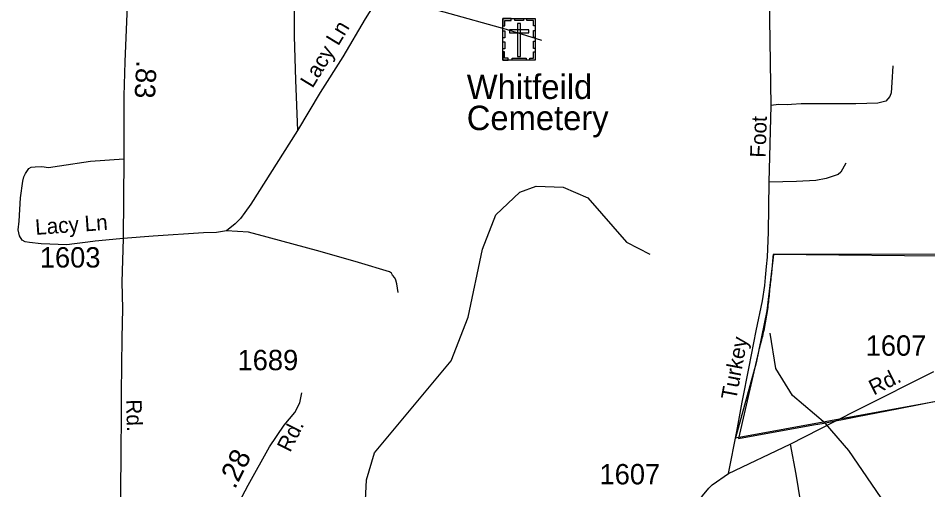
# Model space of a CAD drawing. Extents: x 2220236 to 2384410, y 720751 to 894131.
# Drawn here: x 2323134 to 2328710, y 824490 to 827382 of the extents above; entities that cross this region are included whole.
import ezdxf

# ---------------------------------------------------------------- set-up
doc = ezdxf.new("R2010")
doc.units = 0
for name, color, linetype in [('Exist Boundary Political City Limit New', 7, 'Continuous'), ('Exist Boundary Political City Limit New InsideOut', 7, 'Continuous'), ('Exist Cultural Cemetery CELL', 7, 'Continuous'), ('Exist Cultural Cemetery Label', 7, 'Continuous'), ('Exist Hydrographic Creek Single Shore', 7, 'Continuous'), ('Exist Hydrographic Misc Water Feature', 7, 'Continuous'), ('Exist Road Non-System Type 51', 7, 'Continuous'), ('Exist Road Non-System Type 51 Label', 7, 'Continuous'), ('Exist Road Secondary Mileage Hundredths English Label', 7, 'Continuous'), ('Exist Road Secondary Type 51 Attributed', 7, 'Continuous'), ('Exist Road Secondary Type 51 Label', 7, 'Continuous'), ('Exist Road Secondary Type 51 Number Label', 7, 'Continuous'), ('Map Preparation Boundary City Limit Buffer Line', 7, 'Continuous')]:
    doc.layers.add(name, color=color, linetype=linetype)

msp = doc.modelspace()

# ---------------------------------------------------------------- linework, layer by layer
at = {"layer": 'Exist Boundary Political City Limit New'}
msp.add_lwpolyline([(2328950.5, 825933.9), (2328330, 825933), (2327996, 825932.5), (2327761.5, 825932.2), (2327760.5, 825921.1), (2327759.5, 825909.2), (2327758.5, 825897.2), (2327757.5, 825885.2), (2327756.5, 825873.3), (2327755.5, 825861.4), (2327754.2, 825849.4), (2327753.2, 825837.4), (2327752, 825825.5), (2327750.8, 825813.6), (2327749.5, 825801.6), (2327748.2, 825789.7), (2327747, 825777.8), (2327745.5, 825765.9), (2327744.2, 825753.9), (2327742.8, 825742), (2327741.5, 825730.1), (2327740, 825718.2), (2327738.5, 825706.3), (2327737.2, 825691.1), (2327736.2, 825679.2), (2327735, 825667.2), (2327733.8, 825655.3), (2327732.5, 825643.4), (2327731.2, 825631.4), (2327729.8, 825619.6), (2327728.2, 825607.6), (2327726.8, 825595.7), (2327725, 825583.8), (2327723.2, 825572), (2327721.2, 825560.1), (2327719.5, 825548.3), (2327717.5, 825536.4), (2327715.2, 825524.6), (2327713, 825512.8), (2327710.8, 825501), (2327708.5, 825489.2), (2327706, 825477.5), (2327703.5, 825465.8), (2327701, 825454), (2327698.5, 825442.3), (2327695.8, 825430.6), (2327692.8, 825418.9), (2327690, 825407.3), (2327687, 825395.7), (2327684, 825384.1), (2327680.8, 825372.5), (2327677.5, 825360.9), (2327674.2, 825349.4), (2327671, 825337.9), (2327549, 824803.6), (2328009, 824887.7), (2328061.2, 824897.2), (2328279, 824939.9), (2328521.8, 824987.2), (2328966.8, 825073.9)], dxfattribs=at)
at = {"layer": 'Exist Boundary Political City Limit New InsideOut'}
msp.add_lwpolyline([(2328967.7, 825921.4), (2327764.7, 825932.4), (2327722.9, 825588.3), (2327657, 825269.4), (2327530.7, 824807.7), (2328997.3, 825077)], dxfattribs=at)
at = {"layer": 'Exist Cultural Cemetery CELL'}
for points in [[(2326104.5, 827336), (2326115.9, 827336), (2326115.9, 827368.2), (2326156.5, 827368.1), (2326156.5, 827379.3), (2326104.6, 827379.3)], [(2326104.6, 827379.3), (2326303.6, 827379.3), (2326303.6, 827124.7), (2326104.6, 827124.7)], [(2326178.6, 827379.3), (2326230.4, 827379.3), (2326230.4, 827367.9), (2326178.6, 827367.9)], [(2326303.7, 827335.9), (2326292.4, 827335.9), (2326292.4, 827368.1), (2326251.8, 827368.1), (2326251.8, 827379.2), (2326303.7, 827379.2)], [(2326145.4, 827311.2), (2326145.4, 827292.5), (2326263.1, 827292.5), (2326263.1, 827311.2)], [(2326213.6, 827350), (2326194.9, 827350), (2326194.9, 827147.2), (2326213.6, 827147.2)], [(2326104.5, 827261.8), (2326104.5, 827305.1), (2326115.9, 827305.1), (2326115.9, 827261.8)], [(2326292.3, 827262.8), (2326292.3, 827306.2), (2326303.7, 827306.2), (2326303.7, 827262.8)], [(2326104.5, 827194.6), (2326104.5, 827237.9), (2326115.9, 827237.9), (2326115.9, 827194.6)], [(2326292.3, 827196.9), (2326292.3, 827240.2), (2326303.6, 827240.2), (2326303.6, 827196.9)], [(2326137.6, 827124.7), (2326137.6, 827136.2), (2326115.6, 827136.2), (2326115.6, 827176.6), (2326104.5, 827176.6), (2326104.5, 827124.7)], [(2326270.5, 827124.7), (2326270.5, 827136.1), (2326292.5, 827136.1), (2326292.5, 827176.5), (2326303.6, 827176.5), (2326303.6, 827124.7)], [(2326162, 827136.1), (2326246.9, 827136.1), (2326246.9, 827124.7), (2326162, 827124.7)]]:
    msp.add_lwpolyline(points, close=True, dxfattribs=at)
at = {"layer": 'Exist Hydrographic Creek Single Shore'}
msp.add_lwpolyline([(2324882.9, 822572.5), (2324955.9, 822788.8), (2325001.8, 823171.4), (2325241.9, 824014.9), (2325269.8, 824551), (2325317.8, 824717.1), (2325787, 825281.1), (2325892, 825548), (2325979.9, 825965.1), (2326060.9, 826175.2), (2326209, 826315.8), (2326308.8, 826352.7), (2326474.9, 826346.3), (2326625.9, 826280.4), (2326861.9, 826007.7), (2327005, 825934.8)], dxfattribs=at)
at = {"layer": 'Exist Hydrographic Misc Water Feature'}
msp.add_lwpolyline([(2329927.2, 820809.5), (2329933, 821649.9), (2329907, 821691.6), (2329913.9, 821800.1), (2329786, 822116.5), (2329799.9, 822333.8), (2329716, 822405.8), (2329373, 822578.8), (2329086.9, 822806.8), (2328977, 822966.3), (2328916.9, 823121.5), (2328861, 823696.8), (2328843.9, 823761.7), (2328647.9, 824111.5), (2328224.9, 824731), (2328082, 824895.8), (2327880, 825068), (2327777.9, 825234.5), (2327743, 825449.6)], dxfattribs=at)
at = {"layer": 'Exist Road Non-System Type 51'}
for points in [[(2324825.6, 827540.7), (2324826.4, 827270.9), (2324833.5, 827001), (2324846.6, 826693.3)], [(2325343.7, 827512.3), (2325261.2, 827377.5), (2325123.7, 827146), (2324984.1, 826926.6), (2324846.6, 826693.3)], [(2326344, 827245.2), (2326127.4, 827312.7), (2325744.5, 827418.7), (2325463.8, 827491.6), (2325387.8, 827508.7), (2325343.7, 827512.3)], [(2328494.9, 827090.3), (2328489.9, 826988.5), (2328484.7, 826924.5), (2328476.8, 826902.3), (2328453.2, 826874.1), (2328403.5, 826861.5), (2328267.4, 826856.1), (2327933.7, 826856.5), (2327873.7, 826851.8), (2327849.7, 826851.6), (2327794.3, 826852.1), (2327749.5, 826846.7)], [(2324846.6, 826693.3), (2324559.7, 826242.3), (2324524.2, 826190.1), (2324497.3, 826153.4), (2324464.7, 826120.7), (2324410.3, 826077.2)], [(2323778.2, 826030.9), (2323671.5, 826021.4), (2323605.6, 826014.6), (2323560.1, 826007.8), (2323478.9, 825998.8), (2323432.9, 825992.3), (2323274.8, 825998.7), (2323202.9, 826005.9), (2323176.8, 826011.5), (2323158.6, 826021.3), (2323142.4, 826047.3), (2323134, 826085.1), (2323139.5, 826137.2), (2323148, 826281.2), (2323162.8, 826383.2), (2323168.6, 826409.3), (2323178.3, 826429.5), (2323199.9, 826459.6), (2323213.8, 826467.7), (2323237.9, 826469.9), (2323279.8, 826472.5), (2323319.9, 826466.9), (2323387.7, 826475.7), (2323577.8, 826504.3), (2323781.6, 826519.2)], [(2328207.5, 826493.5), (2328176.1, 826437.2), (2328160.1, 826423), (2328086.5, 826398.4), (2328022.7, 826387.5), (2327904.8, 826380.3), (2327737.9, 826376.1)], [(2324410.3, 826077.2), (2324349.2, 826067.7), (2324269.6, 826064.9), (2323960.4, 826045.9), (2323778.2, 826030.9)], [(2325463.1, 825700.3), (2325454, 825752), (2325448.2, 825776.1), (2325442.2, 825790.1), (2325428, 825805.9), (2325422, 825817.9), (2325409.9, 825825.6), (2325219.3, 825883.6), (2324984.7, 825951), (2324659.1, 826039.1), (2324546.3, 826069), (2324410.3, 826077.2)], [(2327866.1, 824770.6), (2327900.1, 824585.1), (2327930.1, 824409.5), (2327974.3, 824204), (2327992.5, 824164.3), (2328006.7, 824144.3), (2328047.1, 824120.8), (2328081.3, 824097.1)]]:
    msp.add_lwpolyline(points, dxfattribs=at)
at = {"layer": 'Exist Road Secondary Type 51 Attributed'}
for points in [[(2323953.6, 828339.1), (2323873.4, 827914.8), (2323827.2, 827649.5), (2323808.2, 827525.8), (2323802, 827459.1), (2323787.1, 827113.6), (2323782.3, 826905.5), (2323781.1, 826699.9), (2323781.6, 826519.2), (2323778.2, 826030.9), (2323769.2, 825764), (2323773, 825602.1), (2323770.1, 825418.9), (2323764.6, 825084.2), (2323765.3, 824949.6), (2323762.5, 824716.3), (2323759.6, 824240.5), (2323759.9, 823986.6)], [(2327488.3, 824590.7), (2327539.4, 824847.1), (2327571.4, 825027.3), (2327615.2, 825243.6), (2327656.8, 825464), (2327696.7, 825648.3), (2327710, 825743.6), (2327715.5, 825792.6), (2327720.9, 825859.2), (2327727.7, 825916.3), (2327733.1, 826070), (2327737.9, 826376.1), (2327749.5, 826846.7), (2327739.9, 827509.1)], [(2327488.3, 824590.7), (2327866.1, 824770.6), (2328142.3, 824909.8), (2328291.6, 824987.1), (2328746.9, 825215.9)], [(2324152.1, 823812.5), (2324231.6, 823949.9), (2324272.4, 824016.5), (2324305, 824077.7), (2324362.1, 824174.3), (2324543.4, 824519.1), (2324674.7, 824753.7), (2324763.7, 824887), (2324829, 824964.6), (2324860.3, 825023.1), (2324872.5, 825084.3)], [(2326592.5, 823307.5), (2326712.1, 823518.7), (2326843.7, 823730), (2327056.1, 824058.2), (2327266.8, 824366.3), (2327327.9, 824453), (2327367.2, 824499.5), (2327387, 824519.5), (2327488.3, 824590.7)]]:
    msp.add_lwpolyline(points, dxfattribs=at)
at = {"layer": 'Map Preparation Boundary City Limit Buffer Line'}
msp.add_lwpolyline([(2328950.5, 825933.9), (2328330, 825933), (2327996, 825932.5), (2327761.5, 825932.2), (2327760.5, 825921.1), (2327759.5, 825909.2), (2327758.5, 825897.2), (2327757.5, 825885.2), (2327756.5, 825873.3), (2327755.5, 825861.4), (2327754.2, 825849.4), (2327753.2, 825837.4), (2327752, 825825.5), (2327750.8, 825813.6), (2327749.5, 825801.6), (2327748.2, 825789.7), (2327747, 825777.8), (2327745.5, 825765.9), (2327744.2, 825753.9), (2327742.8, 825742), (2327741.5, 825730.1), (2327740, 825718.2), (2327738.5, 825706.3), (2327737.2, 825691.1), (2327736.2, 825679.2), (2327735, 825667.2), (2327733.8, 825655.3), (2327732.5, 825643.4), (2327731.2, 825631.4), (2327729.8, 825619.6), (2327728.2, 825607.6), (2327726.8, 825595.7), (2327725, 825583.8), (2327723.2, 825572), (2327721.2, 825560.1), (2327719.5, 825548.3), (2327717.5, 825536.4), (2327715.2, 825524.6), (2327713, 825512.8), (2327710.8, 825501), (2327708.5, 825489.2), (2327706, 825477.5), (2327703.5, 825465.8), (2327701, 825454), (2327698.5, 825442.3), (2327695.8, 825430.6), (2327692.8, 825418.9), (2327690, 825407.3), (2327687, 825395.7), (2327684, 825384.1), (2327680.8, 825372.5), (2327677.5, 825360.9), (2327674.2, 825349.4), (2327671, 825337.9), (2327549, 824803.6), (2328009, 824887.7), (2328061.2, 824897.2), (2328279, 824939.9), (2328521.8, 824987.2), (2328966.8, 825073.9)], dxfattribs=at)

# ---------------------------------------------------------------- texts
at = {"layer": 'Exist Cultural Cemetery Label'}
for s, p in [('Whitfeild', (2325883.5, 826886.5)), ('Cemetery', (2325883.5, 826695.5))]:
    msp.add_text(s, height=150, dxfattribs=at).set_placement(p)
at = {"layer": 'Exist Road Non-System Type 51 Label'}
for rotation, p in [(58.6875, (2324937.8, 826948.2)), (4.0771, (2323241.3, 826053))]:
    msp.add_text('Lacy Ln', height=95, rotation=rotation, dxfattribs=at).set_placement(p)
at = {"layer": 'Exist Road Secondary Mileage Hundredths English Label'}
for s, rotation, p in [('.83', 267.0738, (2323859, 827125.1)), ('.28', 63.4876, (2324462, 824489.1))]:
    msp.add_text(s, height=125, rotation=rotation, dxfattribs=at).set_placement(p)
at = {"layer": 'Exist Road Secondary Type 51 Label'}
for s, rotation, p in [('Foot', 88.0438, (2327714.8, 826525.5)), ('Turkey', 79.3119, (2327534.4, 825036.4)), ('Rd.', 26.6904, (2328378.3, 825067.3)), ('Rd.', 271.6276, (2323795.5, 825043)), ('Rd.', 63.4104, (2324800.9, 824714.9))]:
    msp.add_text(s, height=95, rotation=rotation, dxfattribs=at).set_placement(p)
at = {"layer": 'Exist Road Secondary Type 51 Number Label'}
for s, p in [('1603', (2323266.4, 825852.9)), ('1607', (2328328.8, 825312.1)), ('1689', (2324478.5, 825223.1)), ('1607', (2326697.3, 824523.1))]:
    msp.add_text(s, height=125, dxfattribs=at).set_placement(p)

doc.saveas('drawing.dxf')
